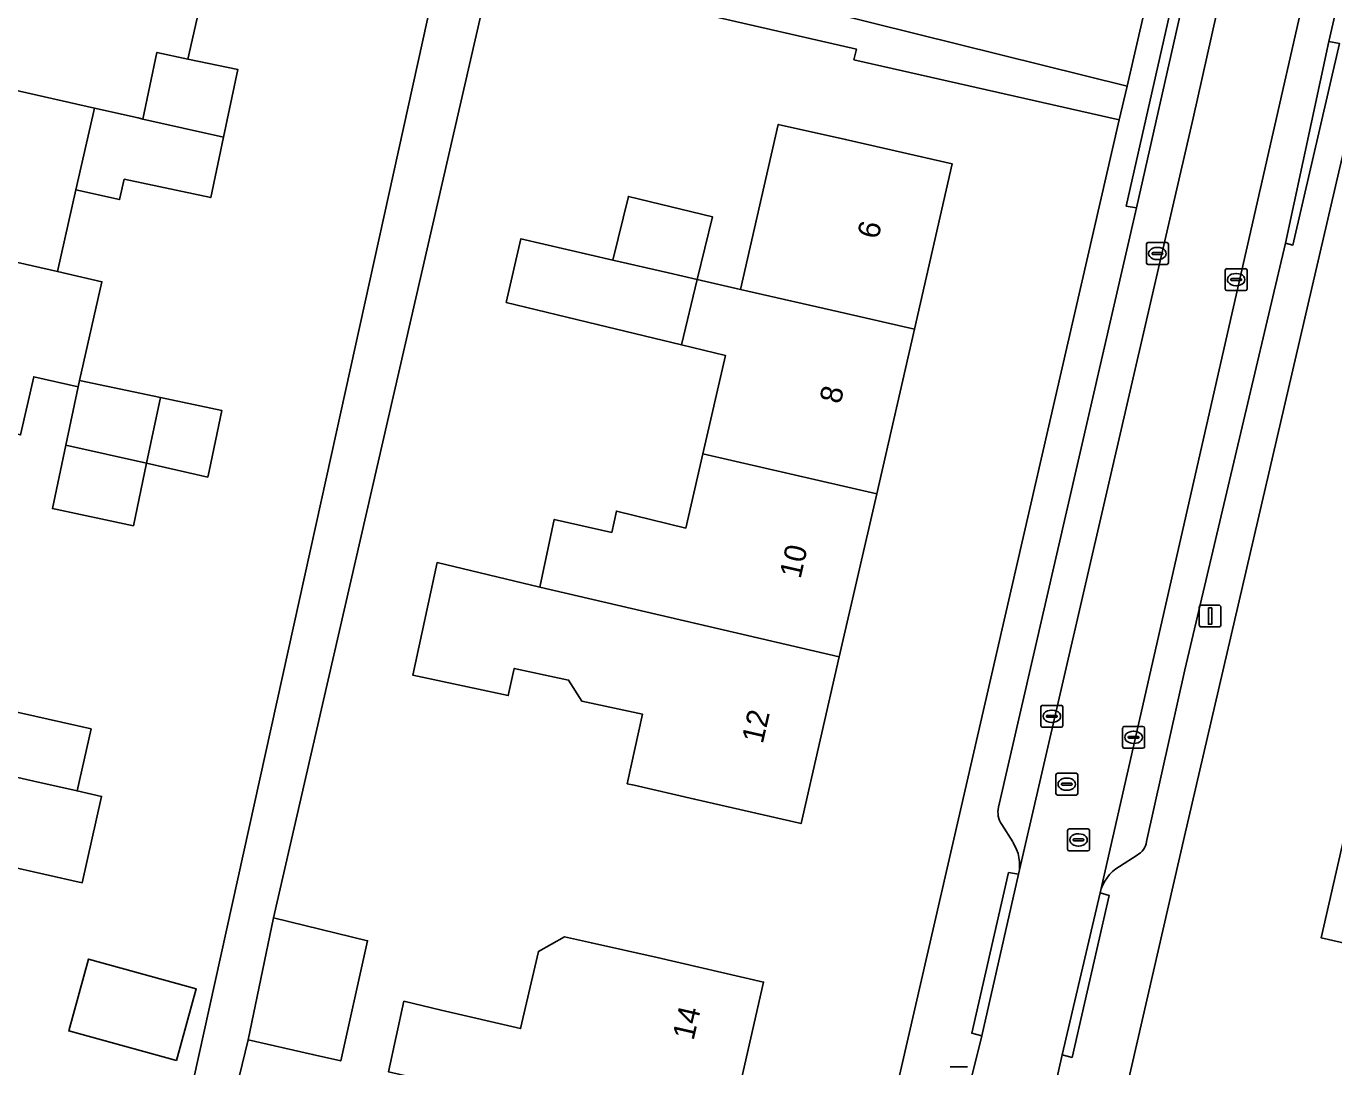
# Model space of a CAD drawing. Extents: x 163683 to 164494, y 382709 to 383872.
# Drawn here: x 163950.2 to 164009.9, y 383506.7 to 383554.3 of the extents above; entities that cross this region are included whole.
import ezdxf

# ---------------------------------------------------------------- set-up
doc = ezdxf.new("R2010")
doc.units = 0
for name, color, linetype in [('IMGEO_Erf', 7, 'Continuous'), ('IMGEO_Kolk', 7, 'Continuous'), ('IMGEO_Lichtmast', 7, 'Continuous'), ('IMGEO_Pand', 7, 'Continuous'), ('IMGEO_Pand_nummerreeks', 7, 'Continuous'), ('IMGEO_Parkeervlak_open', 7, 'Continuous'), ('IMGEO_Rijbaan_lokaal_open', 7, 'Continuous'), ('IMGEO_Rioolput', 7, 'Continuous'), ('IMGEO_Voetpad_open', 7, 'Continuous')]:
    doc.layers.add(name, color=color, linetype=linetype)

msp = doc.modelspace()

# ---------------------------------------------------------------- linework, layer by layer
at = {"layer": 'IMGEO_Erf'}
for points in [[(163946.567, 383590.304), (163941.011, 383565.508), (163969.521, 383559.221), (164000.492, 383551.514), (164004.789, 383570.206), (164006.36, 383577.041)], [(163958.58, 383557.325), (163957.55, 383552.762), (163959.832, 383552.28), (163959.177, 383549.183), (163958.594, 383546.424), (163954.634, 383547.26), (163954.424, 383546.33), (163952.427, 383546.78), (163951.584, 383543.044), (163953.617, 383542.573), (163952.597, 383538.055), (163956.291, 383537.275), (163959.1, 383536.682), (163958.514, 383533.906), (163958.457, 383533.639), (163955.657, 383534.272), (163955.053, 383531.418), (163951.355, 383532.2), (163951.969, 383535.105), (163952.532, 383537.767), (163950.496, 383538.227), (163949.897, 383535.572)], [(163955.229, 383494.411), (163963.652, 383532.606), (163969.157, 383557.572)], [(164010.179, 383547.596), (164003.126, 383517.221), (163992.708, 383471.874)], [(163949.194, 383523.007), (163953.124, 383522.12), (163952.484, 383519.285), (163953.604, 383519.033), (163952.713, 383515.085), (163945.683, 383516.671)], [(164014.248, 383511.458), (164009.372, 383512.567), (164011.102, 383520.176)], [(163966.723, 383506.437), (163967.425, 383509.669), (163969.125, 383509.257), (163972.759, 383508.421), (163973.576, 383511.949), (163974.763, 383512.616), (163975.999, 383512.34), (163979.002, 383511.67), (163983.874, 383510.549), (163982.704, 383505.449)]]:
    msp.add_lwpolyline(points, dxfattribs=at)
for points in [[(163989.618, 383504.21), (164000.14, 383549.983), (163988.005, 383552.731), (163988.116, 383553.214), (163971.468, 383557.04), (163961.458, 383513.489), (163965.766, 383512.436), (163964.537, 383506.938), (163963.246, 383507.234), (163960.306, 383507.908), (163955.524, 383488.221), (163959.03, 383487.452), (163958.497, 383485.022), (163954.991, 383485.791), (163949.665, 383459.33), (163971.316, 383459.761), (163979.464, 383459.533)], [(163975.556, 383523.395), (163974.959, 383524.357), (163972.472, 383524.887), (163972.193, 383523.647), (163967.84, 383524.578), (163968.943, 383529.73), (163973.643, 383528.606), (163974.301, 383531.708), (163976.933, 383531.107), (163977.143, 383532.088), (163980.314, 383531.306), (163981.092, 383534.702), (163982.124, 383539.206), (163980.114, 383539.693), (163976.27, 383540.624), (163972.103, 383541.633), (163972.775, 383544.538), (163976.983, 383543.566), (163977.689, 383546.481), (163981.533, 383545.549), (163980.837, 383542.679), (163982.816, 383542.227), (163984.543, 383549.768), (163987.623, 383549.082), (163992.497, 383547.966), (163990.767, 383540.409), (163989.044, 383532.882), (163987.335, 383525.415), (163985.591, 383517.798), (163980.718, 383518.914), (163977.956, 383519.546), (163977.637, 383519.619), (163978.341, 383522.798)], [(163957.022, 383506.956), (163952.102, 383508.315), (163953.01, 383511.6), (163957.93, 383510.241)]]:
    msp.add_lwpolyline(points, close=True, dxfattribs=at)
at = {"layer": 'IMGEO_Kolk'}
for p, q in [((164001.38, 383543.439), (164001.38, 383544.291)), ((164001.455, 383544.365), (164002.307, 383544.365)), ((164001.868, 383544.145), (164001.893, 383544.145)), ((164002.381, 383544.291), (164002.381, 383543.439)), ((164001.639, 383543.859), (164001.639, 383543.871)), ((164002.077, 383543.822), (164001.679, 383543.822)), ((164001.682, 383543.908), (164002.08, 383543.908)), ((164001.891, 383543.585), (164001.866, 383543.585)), ((164002.123, 383543.871), (164002.123, 383543.859)), ((164002.307, 383543.365), (164001.455, 383543.365)), ((164004.981, 383542.247), (164004.981, 383543.099)), ((164005.056, 383543.173), (164005.908, 383543.173)), ((164005.469, 383542.953), (164005.494, 383542.953)), ((164005.982, 383543.099), (164005.982, 383542.247)), ((164005.24, 383542.667), (164005.24, 383542.679)), ((164005.678, 383542.63), (164005.28, 383542.63)), ((164005.283, 383542.716), (164005.681, 383542.716)), ((164005.492, 383542.393), (164005.467, 383542.393)), ((164005.724, 383542.679), (164005.724, 383542.667)), ((164005.908, 383542.173), (164005.056, 383542.173)), ((163996.629, 383523.202), (163997.481, 383523.202)), ((163996.554, 383522.276), (163996.554, 383523.128)), ((163996.813, 383522.696), (163996.813, 383522.708)), ((163997.251, 383522.659), (163996.853, 383522.659)), ((163996.856, 383522.745), (163997.254, 383522.745)), ((163997.042, 383522.982), (163997.067, 383522.982)), ((163997.297, 383522.708), (163997.297, 383522.696)), ((163997.555, 383523.128), (163997.555, 383522.276)), ((163997.481, 383522.202), (163996.629, 383522.202)), ((163997.065, 383522.422), (163997.04, 383522.422)), ((164000.292, 383521.312), (164000.292, 383522.164)), ((164000.367, 383522.238), (164001.219, 383522.238)), ((164000.78, 383522.018), (164000.805, 383522.018)), ((164001.293, 383522.164), (164001.293, 383521.312)), ((164000.551, 383521.732), (164000.551, 383521.744)), ((164000.989, 383521.695), (164000.591, 383521.695)), ((164000.594, 383521.781), (164000.992, 383521.781)), ((164000.803, 383521.458), (164000.778, 383521.458)), ((164001.035, 383521.744), (164001.035, 383521.732)), ((164001.219, 383521.238), (164000.367, 383521.238))]:
    msp.add_line(p, q, dxfattribs=at)
for points in [[(164001.38, 383543.439), (164001.38, 383544.291)], [(164001.455, 383544.365), (164002.307, 383544.365)], [(164002.381, 383544.291), (164002.381, 383543.439)], [(164002.307, 383543.365), (164001.455, 383543.365)], [(164004.981, 383542.247), (164004.981, 383543.099)], [(164005.056, 383543.173), (164005.908, 383543.173)], [(164005.982, 383543.099), (164005.982, 383542.247)], [(164005.908, 383542.173), (164005.056, 383542.173)], [(163996.629, 383523.202), (163997.481, 383523.202)], [(163996.554, 383522.276), (163996.554, 383523.128)], [(163997.555, 383523.128), (163997.555, 383522.276)], [(163997.481, 383522.202), (163996.629, 383522.202)], [(164000.292, 383521.312), (164000.292, 383522.164)], [(164000.367, 383522.238), (164001.219, 383522.238)], [(164001.293, 383522.164), (164001.293, 383521.312)], [(164001.219, 383521.238), (164000.367, 383521.238)]]:
    msp.add_lwpolyline(points, dxfattribs=at)
for centre, radius, start, end in [((164001.457, 383544.289), 0.0765, 91.55205, 178.44795), ((164001.457, 383544.289), 0.0765, 91.55205, 178.44795), ((164002.305, 383544.289), 0.0765, 1.55205, 88.44795), ((164002.305, 383544.289), 0.0765, 1.55205, 88.44795), ((164001.679, 383543.868), 0.0403, 85.87752, 175.75265), ((164001.676, 383543.858), 0.0366, 178.93798, 274.71019), ((164002.08, 383543.865), 0.043, 264.86636, 352.45326), ((164002.084, 383543.87), 0.0386, 1.73085, 96.63898), ((164001.457, 383543.441), 0.0765, 181.55205, 268.44795), ((164001.457, 383543.441), 0.0765, 181.55205, 268.44795), ((164002.305, 383543.441), 0.0765, 271.55205, 358.44795), ((164002.305, 383543.441), 0.0765, 271.55205, 358.44795), ((164005.058, 383543.097), 0.0765, 91.55205, 178.44795), ((164005.058, 383543.097), 0.0765, 91.55205, 178.44795), ((164005.906, 383543.097), 0.0765, 1.55205, 88.44795), ((164005.906, 383543.097), 0.0765, 1.55205, 88.44795), ((164005.28, 383542.676), 0.0403, 85.87752, 175.75265), ((164005.277, 383542.666), 0.0366, 178.93798, 274.71019), ((164005.681, 383542.673), 0.043, 264.86636, 352.45326), ((164005.685, 383542.678), 0.0386, 1.73085, 96.63898), ((164005.058, 383542.249), 0.0765, 181.55205, 268.44795), ((164005.058, 383542.249), 0.0765, 181.55205, 268.44795), ((164005.906, 383542.249), 0.0765, 271.55205, 358.44795), ((164005.906, 383542.249), 0.0765, 271.55205, 358.44795), ((163996.631, 383523.126), 0.0765, 91.55205, 178.44795), ((163996.631, 383523.126), 0.0765, 91.55205, 178.44795), ((163997.479, 383523.126), 0.0765, 1.55205, 88.44795), ((163997.479, 383523.126), 0.0765, 1.55205, 88.44795), ((163996.853, 383522.705), 0.0403, 85.87752, 175.75265), ((163996.85, 383522.695), 0.0366, 178.93798, 274.71019), ((163997.254, 383522.702), 0.043, 264.86636, 352.45326), ((163997.258, 383522.707), 0.0386, 1.73085, 96.63898), ((163996.631, 383522.278), 0.0765, 181.55205, 268.44795), ((163996.631, 383522.278), 0.0765, 181.55205, 268.44795), ((163997.479, 383522.278), 0.0765, 271.55205, 358.44795), ((163997.479, 383522.278), 0.0765, 271.55205, 358.44795), ((164000.369, 383522.162), 0.0765, 91.55205, 178.44795), ((164000.369, 383522.162), 0.0765, 91.55205, 178.44795), ((164001.217, 383522.162), 0.0765, 1.55205, 88.44795), ((164001.217, 383522.162), 0.0765, 1.55205, 88.44795), ((164000.591, 383521.741), 0.0403, 85.87752, 175.75265), ((164000.588, 383521.731), 0.0366, 178.93798, 274.71019), ((164000.992, 383521.738), 0.043, 264.86636, 352.45326), ((164000.996, 383521.743), 0.0386, 1.73085, 96.63898), ((164000.369, 383521.314), 0.0765, 181.55205, 268.44795), ((164000.369, 383521.314), 0.0765, 181.55205, 268.44795), ((164001.217, 383521.314), 0.0765, 271.55205, 358.44795), ((164001.217, 383521.314), 0.0765, 271.55205, 358.44795)]:
    msp.add_arc(centre, radius, start, end, dxfattribs=at)
for centre, major_axis, ratio, start_param, end_param in [((164001.867, 383543.865), (-0.387, 0.002), 0.722429, 4.712389, 7.853982), ((164001.892, 383543.865), (-0.39, 0.002), 0.717154, 1.570796, 4.712389), ((164005.468, 383542.673), (-0.387, 0.002), 0.722429, 4.712389, 7.853982), ((164005.493, 383542.673), (-0.39, 0.002), 0.717154, 1.570796, 4.712389), ((163997.041, 383522.702), (-0.387, 0.002), 0.722429, 4.712389, 7.853982), ((163997.066, 383522.702), (-0.39, 0.002), 0.717154, 1.570796, 4.712389), ((164000.779, 383521.738), (-0.387, 0.002), 0.722429, 4.712389, 7.853982), ((164000.804, 383521.738), (-0.39, 0.002), 0.717154, 1.570796, 4.712389)]:
    msp.add_ellipse(centre, major_axis=major_axis, ratio=ratio, start_param=start_param, end_param=end_param, dxfattribs=at)
at = {"layer": 'IMGEO_Lichtmast'}
for p, q in [((164003.797, 383526.885), (164003.797, 383527.685)), ((164003.797, 383527.685), (164003.797, 383526.885)), ((164003.897, 383527.785), (164004.687, 383527.785)), ((164004.687, 383527.785), (164003.897, 383527.785)), ((164004.787, 383527.685), (164004.787, 383526.885)), ((164004.787, 383526.885), (164004.787, 383527.685)), ((164004.687, 383526.785), (164003.897, 383526.785)), ((164003.897, 383526.785), (164004.687, 383526.785)), ((163992.41, 383506.669), (163993.2, 383506.669)), ((163993.2, 383506.669), (163992.41, 383506.669))]:
    msp.add_line(p, q, dxfattribs=at)
msp.add_lwpolyline([(164004.217, 383527.66), (164004.367, 383527.66), (164004.367, 383526.91), (164004.217, 383526.91), (164004.217, 383527.66)], dxfattribs=at)
for centre, start, end in [((164003.897, 383527.685), 90, 180), ((164003.897, 383527.685), 90, 180), ((164004.687, 383527.685), 0, 90), ((164004.687, 383527.685), 360, 90), ((164003.897, 383526.885), 180, 270), ((164003.897, 383526.885), 180, 270), ((164004.687, 383526.885), 270, 0), ((164004.687, 383526.885), 270, 0)]:
    msp.add_arc(centre, 0.1, start, end, dxfattribs=at)
at = {"layer": 'IMGEO_Pand'}
for points in [[(163957.134, 383557.651), (163957.687, 383560.101), (163951.55, 383561.486), (163951, 383559.05), (163946.977, 383559.955), (163945.255, 383552.326), (163953.27, 383550.516), (163955.267, 383550.066), (163955.49, 383550.016), (163956.133, 383553.062), (163957.55, 383552.762), (163958.58, 383557.325)], [(163959.832, 383552.28), (163957.55, 383552.762), (163956.133, 383553.062), (163955.49, 383550.016), (163959.177, 383549.183)], [(163953.27, 383550.516), (163945.255, 383552.326), (163943.568, 383544.853), (163951.584, 383543.044), (163952.427, 383546.78)], [(163959.177, 383549.183), (163955.49, 383550.016), (163955.267, 383550.066), (163953.27, 383550.516), (163952.427, 383546.78), (163954.424, 383546.33), (163954.634, 383547.26), (163958.594, 383546.424)], [(163990.767, 383540.409), (163992.497, 383547.966), (163987.623, 383549.082), (163984.543, 383549.768), (163982.816, 383542.227), (163987.649, 383541.122)], [(163976.983, 383543.566), (163979.532, 383542.977), (163980.837, 383542.679), (163981.533, 383545.549), (163977.689, 383546.481)], [(163953.617, 383542.573), (163951.584, 383543.044), (163943.568, 383544.853), (163941.882, 383537.382), (163949.897, 383535.572), (163950.496, 383538.227), (163952.532, 383537.767), (163952.597, 383538.055)], [(163980.837, 383542.679), (163979.532, 383542.977), (163976.983, 383543.566), (163972.775, 383544.538), (163972.103, 383541.633), (163976.27, 383540.624), (163980.114, 383539.693)], [(163990.767, 383540.409), (163987.649, 383541.122), (163982.816, 383542.227), (163980.837, 383542.679), (163980.114, 383539.693), (163982.124, 383539.206), (163981.092, 383534.702), (163989.044, 383532.882)], [(163956.291, 383537.275), (163952.597, 383538.055), (163952.532, 383537.767), (163951.969, 383535.105), (163955.657, 383534.272)], [(163956.291, 383537.275), (163955.657, 383534.272), (163958.457, 383533.639), (163958.514, 383533.906), (163959.1, 383536.682)], [(163955.657, 383534.272), (163951.969, 383535.105), (163951.355, 383532.2), (163955.053, 383531.418)], [(163981.092, 383534.702), (163980.314, 383531.306), (163977.143, 383532.088), (163976.933, 383531.107), (163974.301, 383531.708), (163973.643, 383528.606), (163987.335, 383525.415), (163989.044, 383532.882)], [(163987.335, 383525.415), (163973.643, 383528.606), (163968.943, 383529.73), (163967.84, 383524.578), (163972.193, 383523.647), (163972.472, 383524.887), (163974.959, 383524.357), (163975.556, 383523.395), (163978.341, 383522.798), (163977.637, 383519.619), (163977.956, 383519.546), (163980.718, 383518.914), (163985.591, 383517.798)], [(163953.124, 383522.12), (163949.194, 383523.007), (163948.554, 383520.17), (163950.51, 383519.728), (163952.484, 383519.285)], [(163952.484, 383519.285), (163950.51, 383519.728), (163948.554, 383520.17), (163946.524, 383520.628), (163938.508, 383522.437), (163936.787, 383514.811), (163941.665, 383513.71), (163944.853, 383512.991), (163945.683, 383516.671), (163952.713, 383515.085), (163953.604, 383519.033)], [(164017.902, 383514.812), (164020.724, 383514.17), (164020.855, 383513.519), (164023.858, 383512.836), (164024.348, 383513.555), (164024.358, 383513.599), (164025.128, 383516.988), (164024.949, 383517.029), (164021.082, 383517.908), (164018.728, 383518.443), (164011.102, 383520.176), (164009.372, 383512.567), (164014.248, 383511.458), (164016.997, 383510.833)], [(163963.246, 383507.234), (163964.537, 383506.938), (163965.766, 383512.436), (163961.458, 383513.489), (163960.306, 383507.908)], [(163983.874, 383510.549), (163979.002, 383511.67), (163975.999, 383512.34), (163974.763, 383512.616), (163973.576, 383511.949), (163972.759, 383508.421), (163969.125, 383509.257), (163967.425, 383509.669), (163966.723, 383506.437), (163968.389, 383506.055), (163974.181, 383504.727), (163980.89, 383503.171), (163982.117, 383502.886), (163982.166, 383503.1), (163980.938, 383503.382), (163981.477, 383505.731), (163982.704, 383505.449)], [(163957.022, 383506.956), (163957.93, 383510.241), (163953.01, 383511.6), (163952.102, 383508.315)]]:
    msp.add_lwpolyline(points, close=True, dxfattribs=at)
at = {"layer": 'IMGEO_Parkeervlak_open'}
for points in [[(164003.511, 383550.059), (164009.525, 383576.891)], [(164013.279, 383576.218), (163999.26, 383514.63)], [(164007.389, 383574.75), (164003.013, 383555.196), (164000.919, 383545.962), (163994.619, 383518.54)], [(164009.716, 383553.561), (164014.227, 383573.127)], [(164001.385, 383516.969), (164003.14, 383524.826), (164007.738, 383544.342), (164009.716, 383553.561)], [(163995.536, 383515.476), (164003.511, 383550.059)], [(163994.764, 383517.756), (163995.269, 383516.952)], [(164000.142, 383515.824), (164000.95, 383516.354)]]:
    msp.add_lwpolyline(points, dxfattribs=at)
for centre, radius, start, end in [((163995.547, 383518.306), 0.957, 165.86064, 215.09614), ((163993.631, 383515.893), 1.95, 347.64034, 32.86686), ((164000.604, 383517.06), 0.786, 296.08988, 353.36527), ((164001.087, 383514.203), 1.877, 120.25106, 166.84286)]:
    msp.add_arc(centre, radius, start, end, dxfattribs=at)
at = {"layer": 'IMGEO_Rijbaan_lokaal_open'}
msp.add_lwpolyline([(163996.386, 383502.1), (163996.435, 383502.317), (163997.525, 383507.217), (163999.26, 383514.63), (164013.279, 383576.218), (164014.604, 383581.937), (164010.952, 383582.804), (164009.59, 383577.14), (164009.525, 383576.891), (164003.511, 383550.059), (163995.536, 383515.476), (163993.853, 383508.085), (163993.3, 383505.876), (163990.186, 383492.109), (163993.929, 383491.262)], close=True, dxfattribs=at)
at = {"layer": 'IMGEO_Rioolput'}
for p, q in [((163997.237, 383519.169), (163997.237, 383520.021)), ((163997.312, 383520.095), (163998.164, 383520.095)), ((163997.496, 383519.589), (163997.496, 383519.601)), ((163997.539, 383519.638), (163997.937, 383519.638)), ((163997.725, 383519.875), (163997.75, 383519.875)), ((163997.98, 383519.601), (163997.98, 383519.589)), ((163998.238, 383520.021), (163998.238, 383519.169)), ((163998.164, 383519.095), (163997.312, 383519.095)), ((163997.934, 383519.552), (163997.536, 383519.552)), ((163997.748, 383519.315), (163997.723, 383519.315)), ((163997.774, 383516.622), (163997.774, 383517.474)), ((163997.849, 383517.548), (163998.701, 383517.548)), ((163998.262, 383517.328), (163998.287, 383517.328)), ((163998.775, 383517.474), (163998.775, 383516.622)), ((163998.033, 383517.042), (163998.033, 383517.054)), ((163998.471, 383517.005), (163998.073, 383517.005)), ((163998.076, 383517.091), (163998.474, 383517.091)), ((163998.285, 383516.768), (163998.26, 383516.768)), ((163998.517, 383517.054), (163998.517, 383517.042)), ((163998.701, 383516.548), (163997.849, 383516.548))]:
    msp.add_line(p, q, dxfattribs=at)
for points in [[(163997.237, 383519.169), (163997.237, 383520.021)], [(163997.312, 383520.095), (163998.164, 383520.095)], [(163998.238, 383520.021), (163998.238, 383519.169)], [(163998.164, 383519.095), (163997.312, 383519.095)], [(163997.774, 383516.622), (163997.774, 383517.474)], [(163997.849, 383517.548), (163998.701, 383517.548)], [(163998.775, 383517.474), (163998.775, 383516.622)], [(163998.701, 383516.548), (163997.849, 383516.548)]]:
    msp.add_lwpolyline(points, dxfattribs=at)
for centre, radius, start, end in [((163997.314, 383520.019), 0.0765, 91.55205, 178.44795), ((163997.314, 383520.019), 0.0765, 91.55205, 178.44795), ((163997.536, 383519.598), 0.0403, 85.87752, 175.75265), ((163997.533, 383519.588), 0.0366, 178.93798, 274.71019), ((163997.937, 383519.595), 0.043, 264.86636, 352.45326), ((163997.941, 383519.6), 0.0386, 1.73085, 96.63898), ((163998.162, 383520.019), 0.0765, 1.55205, 88.44795), ((163998.162, 383520.019), 0.0765, 1.55205, 88.44795), ((163997.314, 383519.171), 0.0765, 181.55205, 268.44795), ((163997.314, 383519.171), 0.0765, 181.55205, 268.44795), ((163998.162, 383519.171), 0.0765, 271.55205, 358.44795), ((163998.162, 383519.171), 0.0765, 271.55205, 358.44795), ((163997.851, 383517.472), 0.0765, 91.55205, 178.44795), ((163997.851, 383517.472), 0.0765, 91.55205, 178.44795), ((163998.699, 383517.472), 0.0765, 1.55205, 88.44795), ((163998.699, 383517.472), 0.0765, 1.55205, 88.44795), ((163997.851, 383516.624), 0.0765, 181.55205, 268.44795), ((163997.851, 383516.624), 0.0765, 181.55205, 268.44795), ((163998.073, 383517.051), 0.0403, 85.87752, 175.75265), ((163998.07, 383517.041), 0.0366, 178.93798, 274.71019), ((163998.474, 383517.048), 0.043, 264.86636, 352.45326), ((163998.478, 383517.053), 0.0386, 1.73085, 96.63898), ((163998.699, 383516.624), 0.0765, 271.55205, 358.44795), ((163998.699, 383516.624), 0.0765, 271.55205, 358.44795)]:
    msp.add_arc(centre, radius, start, end, dxfattribs=at)
for centre, major_axis, ratio, start_param, end_param in [((163997.724, 383519.595), (-0.387, 0.002), 0.722429, 4.712389, 7.853982), ((163997.749, 383519.595), (-0.39, 0.002), 0.717154, 1.570796, 4.712389), ((163998.261, 383517.048), (-0.387, 0.002), 0.722429, 4.712389, 7.853982), ((163998.286, 383517.048), (-0.39, 0.002), 0.717154, 1.570796, 4.712389)]:
    msp.add_ellipse(centre, major_axis=major_axis, ratio=ratio, start_param=start_param, end_param=end_param, dxfattribs=at)
at = {"layer": 'IMGEO_Voetpad_open'}
for points in [[(164009.22, 383576.32), (164006.36, 383577.041), (164004.789, 383570.206), (164000.492, 383551.514), (164000.14, 383549.983), (163989.618, 383504.21), (163979.464, 383459.533), (163979.186, 383458.312), (163978.999, 383457.491), (163971.042, 383412.745), (163970.084, 383408.049), (163969.83, 383405.66), (163969.133, 383401.885), (163968.95, 383401.745), (163965.816, 383399.35), (163970.312, 383399.689)], [(163994.619, 383518.54), (164000.919, 383545.962), (164000.458, 383546.037), (164002.542, 383555.259), (164003.013, 383555.196), (164007.389, 383574.75)], [(163988.857, 383454.418), (163992.708, 383471.874), (164003.126, 383517.221), (164010.179, 383547.596), (164010.501, 383548.981), (164016.375, 383574.283)], [(164014.227, 383573.127), (164009.716, 383553.561), (164010.201, 383553.478), (164008.076, 383544.252), (164007.738, 383544.342), (164003.14, 383524.826), (164001.385, 383516.969)], [(163935.139, 383457.026), (163959.724, 383458.221), (163979.186, 383458.312), (163979.464, 383459.533), (163971.316, 383459.761), (163949.665, 383459.33), (163954.991, 383485.791), (163955.524, 383488.221), (163960.306, 383507.908), (163961.458, 383513.489), (163971.468, 383557.04), (163988.116, 383553.214), (163988.005, 383552.731), (164000.14, 383549.983), (164000.492, 383551.514), (163969.521, 383559.221), (163941.011, 383565.508)], [(163940.657, 383563.927), (163951.55, 383561.486), (163957.687, 383560.101), (163969.157, 383557.572), (163963.652, 383532.606), (163955.229, 383494.411), (163953.709, 383487.39), (163952.093, 383479.924), (163947.714, 383459.916)], [(163995.269, 383516.952), (163994.764, 383517.756)], [(164000.95, 383516.354), (164000.142, 383515.824)], [(163993.853, 383508.085), (163993.395, 383508.202), (163995.074, 383515.557), (163995.536, 383515.476)], [(163999.26, 383514.63), (163999.679, 383514.5), (163997.977, 383507.1), (163997.525, 383507.217), (163996.435, 383502.317), (163996.386, 383502.1)], [(163993.3, 383505.876), (163993.853, 383508.085)]]:
    msp.add_lwpolyline(points, dxfattribs=at)
for points in [[(164003.013, 383555.196), (164002.542, 383555.259), (164000.458, 383546.037), (164000.919, 383545.962)], [(164007.738, 383544.342), (164008.076, 383544.252), (164010.201, 383553.478), (164009.716, 383553.561)], [(163995.536, 383515.476), (163995.074, 383515.557), (163993.395, 383508.202), (163993.853, 383508.085)], [(163997.525, 383507.217), (163997.977, 383507.1), (163999.679, 383514.5), (163999.26, 383514.63)]]:
    msp.add_lwpolyline(points, close=True, dxfattribs=at)
for centre, radius, start, end in [((163995.547, 383518.306), 0.957, 165.86064, 215.09614), ((163993.631, 383515.893), 1.95, 347.64034, 32.86686), ((164000.604, 383517.06), 0.786, 296.08988, 353.36527), ((164001.087, 383514.203), 1.877, 120.25106, 166.84286)]:
    msp.add_arc(centre, radius, start, end, dxfattribs=at)

# ---------------------------------------------------------------- texts
at = {"layer": 'IMGEO_Pand_nummerreeks'}
for s, rotation, p in [('6', 77.10613, (163989.116, 383544.489)), ('8', 77.10866, (163987.39, 383536.951)), ('10', 77.10613, (163985.561, 383528.959)), ('12', 77.10613, (163983.833, 383521.411)), ('14', 77.08001, (163980.668, 383507.845))]:
    msp.add_text(s, height=1, rotation=rotation, dxfattribs=at).set_placement(p)

doc.saveas('drawing.dxf')
